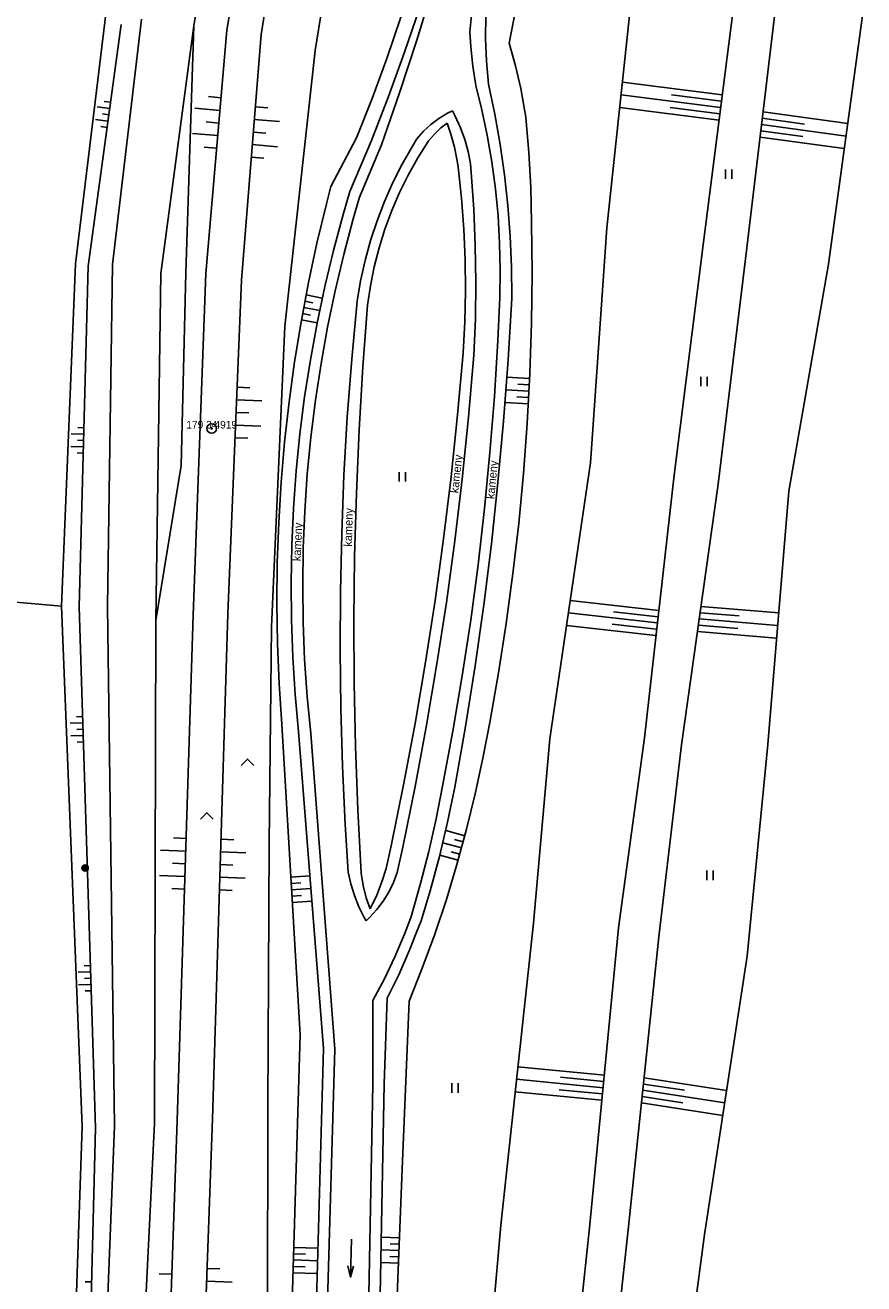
# Model space of a CAD drawing. Extents: x -539515 to -538098, y -1182060 to -1180157.
# Drawn here: x -539250.9 to -539184.7, y -1180954.3 to -1180855 of the extents above; entities that cross this region are included whole.
import ezdxf

# ---------------------------------------------------------------- set-up
doc = ezdxf.new("R2010")
doc.units = 0
for name, color, linetype in [('Vrstva 11', 7, 'Continuous'), ('Vrstva 14', 7, 'Continuous'), ('Vrstva 15', 7, 'Continuous'), ('Vrstva 21', 7, 'Continuous'), ('Vrstva 22', 7, 'Continuous'), ('Vrstva 23', 7, 'Continuous'), ('Vrstva 25', 7, 'Continuous'), ('Vrstva 36', 7, 'Continuous'), ('Vrstva 40', 7, 'Continuous'), ('Vrstva 45', 7, 'Continuous')]:
    doc.layers.add(name, color=color, linetype=linetype)

msp = doc.modelspace()

# ---------------------------------------------------------------- linework, layer by layer
at = {"layer": 'Vrstva 11'}
for p, q in [((-539237.57, -1180855.04), (-539231.58, -1180817.5)), ((-539244, -1180873.87), (-539241.69, -1180854.5)), ((-539240.16, -1180874.56), (-539237.57, -1180855.04)), ((-539244.38, -1180900.86), (-539244, -1180873.87)), ((-539240.56, -1180901.95), (-539240.16, -1180874.56)), ((-539224.216, -1180881.931), (-539223.85, -1180877.08)), ((-539228.363, -1180881.384), (-539227.831, -1180878.489)), ((-539229.7, -1180893.079), (-539229.485, -1180890.143)), ((-539214.071, -1180895.901), (-539213.55, -1180891.07)), ((-539218.519, -1180900.381), (-539219.269, -1180905.24)), ((-539243.83, -1180941.86), (-539244.38, -1180900.86)), ((-539240.66, -1180941.62), (-539240.56, -1180901.95)), ((-539224.906, -1180906.913), (-539224.928, -1180901.913)), ((-539224.804, -1180911.911), (-539224.906, -1180906.913)), ((-539227.33, -1180935.73), (-539229.31, -1180910.72)), ((-539218.912, -1180923.295), (-539219.62, -1180925.66)), ((-539222.53, -1180938.52), (-539222.3, -1180931.77)), ((-539228.33, -1180971.46), (-539227.33, -1180935.73)), ((-539222.98, -1180962), (-539222.53, -1180938.52)), ((-539245.02, -1180971.37), (-539243.83, -1180941.86)), ((-539242.17, -1180971.49), (-539240.66, -1180941.62))]:
    msp.add_line(p, q, dxfattribs=at)
for points in [[(-539220.919, -1180857.114), (-539219.727, -1180853.59), (-539218.61, -1180850.041)], [(-539214.31, -1180859.62), (-539214.458, -1180857.828), (-539214.527, -1180856.032), (-539214.516, -1180854.234), (-539214.424, -1180852.439), (-539214.253, -1180850.649)], [(-539223.53, -1180864.08), (-539222.187, -1180860.611), (-539220.919, -1180857.114)], [(-539213.038, -1180866.797), (-539213.382, -1180864.397), (-539213.805, -1180862.01), (-539214.31, -1180859.62)], [(-539219.04, -1180864.1), (-539218.575, -1180863.565), (-539218.053, -1180863.085), (-539217.56, -1180862.72)], [(-539216.77, -1180865.68), (-539216.979, -1180864.614), (-539217.266, -1180863.566), (-539217.56, -1180862.72)], [(-539225.766, -1180869.904), (-539225.24, -1180868.11), (-539223.53, -1180864.08)], [(-539221.328, -1180868.19), (-539220.645, -1180866.803), (-539219.891, -1180865.453), (-539219.069, -1180864.143), (-539219.04, -1180864.1)], [(-539216.253, -1180871.061), (-539216.439, -1180868.621), (-539216.704, -1180866.189), (-539216.77, -1180865.68)], [(-539212.46, -1180876.47), (-539212.485, -1180874.046), (-539212.59, -1180871.624), (-539212.774, -1180869.207), (-539213.038, -1180866.797)], [(-539223.85, -1180877.08), (-539223.623, -1180875.551), (-539223.318, -1180874.035), (-539222.935, -1180872.537), (-539222.474, -1180871.061), (-539221.938, -1180869.61), (-539221.328, -1180868.19)], [(-539227.831, -1180878.489), (-539227.221, -1180875.609), (-539226.532, -1180872.746), (-539225.766, -1180869.904)], [(-539216.31, -1180880.84), (-539216.176, -1180878.397), (-539216.122, -1180875.951), (-539216.148, -1180873.505), (-539216.253, -1180871.061)], [(-539212.746, -1180881.385), (-539212.463, -1180876.534), (-539212.46, -1180876.47)], [(-539229.485, -1180890.143), (-539229.191, -1180887.214), (-539228.817, -1180884.293), (-539228.363, -1180881.384)], [(-539216.31, -1180880.84), (-539216.743, -1180885.738), (-539217.255, -1180890.628)], [(-539213.55, -1180891.07), (-539213.108, -1180886.231), (-539212.746, -1180881.385)], [(-539224.732, -1180891.917), (-539224.514, -1180886.922), (-539224.216, -1180881.931)], [(-539217.255, -1180890.628), (-539217.848, -1180895.51), (-539218.519, -1180900.381)], [(-539224.928, -1180901.913), (-539224.87, -1180896.914), (-539224.732, -1180891.917)], [(-539229.865, -1180901.907), (-539229.89, -1180898.964), (-539229.835, -1180896.02), (-539229.7, -1180893.079)], [(-539215.352, -1180905.534), (-539214.672, -1180900.723), (-539214.071, -1180895.901)], [(-539229.31, -1180910.72), (-539229.575, -1180907.788), (-539229.76, -1180904.85), (-539229.865, -1180901.907)], [(-539219.269, -1180905.24), (-539220.099, -1180910.087), (-539221.007, -1180914.92)], [(-539216.95, -1180915.12), (-539216.112, -1180910.334), (-539215.352, -1180905.534)], [(-539224.36, -1180921.9), (-539224.622, -1180916.907), (-539224.804, -1180911.911)], [(-539221.007, -1180914.92), (-539221.994, -1180919.737), (-539222.38, -1180921.52)], [(-539216.95, -1180915.12), (-539217.526, -1180917.863), (-539218.18, -1180920.589), (-539218.912, -1180923.295)], [(-539224.36, -1180921.9), (-539224.192, -1180922.882), (-539223.946, -1180923.847), (-539223.65, -1180924.72)], [(-539222.38, -1180921.52), (-539222.716, -1180922.59), (-539223.127, -1180923.634), (-539223.611, -1180924.646), (-539223.65, -1180924.72)], [(-539222.3, -1180931.77), (-539221.391, -1180929.919), (-539220.554, -1180928.035), (-539219.79, -1180926.119), (-539219.62, -1180925.66)]]:
    msp.add_lwpolyline(points, dxfattribs=at)
at = {"layer": 'Vrstva 14'}
for p, q in [((-539234.96, -1180855.37), (-539228.58, -1180817.49)), ((-539221.73, -1180818.36), (-539227.98, -1180856.98)), ((-539207.37, -1180828.97), (-539212.67, -1180856.39)), ((-539229.94, -1180841.02), (-539232.26, -1180855.72)), ((-539202.82, -1180850.96), (-539204.95, -1180870.98)), ((-539194.73, -1180851.72), (-539197.32, -1180872.09)), ((-539191.48, -1180852.25), (-539193.9, -1180872.55)), ((-539244.5, -1180853.88), (-539246.9, -1180873.8)), ((-539184.66, -1180853.46), (-539187.45, -1180873.84)), ((-539245.9, -1180873.99), (-539243.31, -1180854.91)), ((-539238.19, -1180874.52), (-539237.57, -1180855.04)), ((-539236.62, -1180874.57), (-539234.96, -1180855.37)), ((-539232.26, -1180855.72), (-539233.81, -1180875.1)), ((-539227.98, -1180856.98), (-539230.38, -1180878.73)), ((-539226.74, -1180867.7), (-539224.71, -1180863.87)), ((-539204.95, -1180870.98), (-539206.25, -1180889.51)), ((-539197.32, -1180872.09), (-539199.65, -1180890.48)), ((-539193.9, -1180872.55), (-539196.17, -1180891.21)), ((-539246.9, -1180873.8), (-539248.02, -1180900.82)), ((-539246.61, -1180900.87), (-539245.9, -1180873.99)), ((-539238.56, -1180889.73), (-539238.19, -1180874.52)), ((-539237.61, -1180901.53), (-539236.62, -1180874.57)), ((-539187.45, -1180873.84), (-539190.58, -1180891.75)), ((-539233.81, -1180875.1), (-539234.87, -1180901.44)), ((-539229.102, -1180878.412), (-539228.513, -1180875.284)), ((-539230.38, -1180878.73), (-539231.44, -1180902.47)), ((-539227.52, -1180881.68), (-539227, -1180878.798)), ((-539211.255, -1180886.416), (-539211.546, -1180890.369)), ((-539230.671, -1180891.045), (-539230.398, -1180887.873)), ((-539206.25, -1180889.51), (-539209.45, -1180911.3)), ((-539240.56, -1180901.95), (-539238.56, -1180889.73)), ((-539228.806, -1180893.321), (-539228.604, -1180890.398)), ((-539199.65, -1180890.48), (-539201.99, -1180911.21)), ((-539196.17, -1180891.21), (-539199.05, -1180911.76)), ((-539190.58, -1180891.75), (-539192.25, -1180911.75)), ((-539215.12, -1180897.56), (-539214.608, -1180893.125)), ((-539225.892, -1180895.089), (-539225.995, -1180899.681)), ((-539212.366, -1180898.253), (-539212.896, -1180902.181)), ((-539217.627, -1180900.536), (-539218.37, -1180905.387)), ((-539248.02, -1180900.82), (-539246.38, -1180941.88)), ((-539245.32, -1180941.99), (-539246.61, -1180900.87)), ((-539238.89, -1180941.42), (-539237.61, -1180901.53)), ((-539234.87, -1180901.44), (-539236.1, -1180941.29)), ((-539231.44, -1180902.47), (-539231.61, -1180919.53)), ((-539225.962, -1180908.867), (-539225.825, -1180913.458)), ((-539229.17, -1180934.65), (-539230.63, -1180910.13)), ((-539214.193, -1180910.001), (-539214.74, -1180912.82)), ((-539226.43, -1180935.79), (-539228.34, -1180910.87)), ((-539209.45, -1180911.3), (-539210.75, -1180925.84)), ((-539201.99, -1180911.21), (-539204.03, -1180926.21)), ((-539199.05, -1180911.76), (-539200.85, -1180926.91)), ((-539192.25, -1180911.75), (-539193.87, -1180928.46)), ((-539231.61, -1180919.53), (-539231.71, -1180940.42)), ((-539210.75, -1180925.84), (-539213.32, -1180949.68)), ((-539204.03, -1180926.21), (-539206.31, -1180949.88)), ((-539200.85, -1180926.91), (-539203.27, -1180950.05)), ((-539193.87, -1180928.46), (-539197.24, -1180950.42)), ((-539219.524, -1180929.404), (-539220.55, -1180931.99)), ((-539223.42, -1180938.55), (-539223.42, -1180931.95)), ((-539220.55, -1180931.99), (-539221.11, -1180945.23)), ((-539230.29, -1180971.28), (-539229.17, -1180934.65)), ((-539227.47, -1180971.8), (-539226.43, -1180935.79)), ((-539223.89, -1180961.97), (-539223.42, -1180938.55)), ((-539236.1, -1180941.29), (-539237.17, -1180971.93)), ((-539231.71, -1180940.42), (-539231.8, -1180975.82)), ((-539246.38, -1180941.88), (-539247.38, -1180971.68)), ((-539246.08, -1180971.11), (-539245.32, -1180941.99)), ((-539239.93, -1180971.43), (-539238.89, -1180941.42)), ((-539221.11, -1180945.23), (-539222.06, -1180968.94)), ((-539213.32, -1180949.68), (-539214.22, -1180959.83)), ((-539206.31, -1180949.88), (-539208.17, -1180967.34)), ((-539203.27, -1180950.05), (-539205.16, -1180967.65)), ((-539197.24, -1180950.42), (-539199.65, -1180968.23))]:
    msp.add_line(p, q, dxfattribs=at)
for points in [[(-539219.966, -1180856.165), (-539218.694, -1180852.001), (-539217.498, -1180847.814)], [(-539214.951, -1180849.801), (-539215.347, -1180852.12), (-539215.663, -1180854.451), (-539215.78, -1180855.51)], [(-539222.333, -1180857.604), (-539221.257, -1180854.43), (-539220.258, -1180851.231)], [(-539215.29, -1180859.74), (-539215.537, -1180858.214), (-539215.706, -1180856.677), (-539215.78, -1180855.51)], [(-539222.74, -1180864.42), (-539221.315, -1180860.305), (-539219.966, -1180856.165)], [(-539212.67, -1180856.39), (-539212.175, -1180858.173), (-539211.757, -1180859.975), (-539211.417, -1180861.794), (-539211.4, -1180861.9)], [(-539224.71, -1180863.87), (-539223.484, -1180860.751), (-539222.333, -1180857.604)], [(-539213.752, -1180867.891), (-539214.036, -1180865.764), (-539214.4, -1180863.649), (-539214.842, -1180861.55), (-539215.29, -1180859.74)], [(-539219.95, -1180863.94), (-539219.428, -1180863.348), (-539218.849, -1180862.812), (-539218.219, -1180862.337), (-539217.544, -1180861.928), (-539217.15, -1180861.73)], [(-539215.73, -1180865.92), (-539215.912, -1180864.948), (-539216.172, -1180863.994), (-539216.508, -1180863.065), (-539216.919, -1180862.165), (-539217.15, -1180861.73)], [(-539210.89, -1180870.57), (-539210.968, -1180867.798), (-539211.125, -1180865.029), (-539211.362, -1180862.267), (-539211.4, -1180861.9)], [(-539224.973, -1180870.25), (-539224.48, -1180868.55), (-539222.74, -1180864.42)], [(-539221.842, -1180867.402), (-539221.108, -1180865.941), (-539220.303, -1180864.517), (-539219.95, -1180863.94)], [(-539215.342, -1180872.375), (-539215.465, -1180869.491), (-539215.669, -1180866.612), (-539215.73, -1180865.92)], [(-539228.513, -1180875.284), (-539227.845, -1180872.171), (-539227.098, -1180869.076), (-539226.74, -1180867.7)], [(-539224.68, -1180876.76), (-539224.4, -1180875.149), (-539224.041, -1180873.553), (-539223.605, -1180871.977), (-539223.092, -1180870.424), (-539222.504, -1180868.898), (-539221.842, -1180867.402)], [(-539213.41, -1180876.46), (-539213.376, -1180874.314), (-539213.421, -1180872.169), (-539213.547, -1180870.027), (-539213.752, -1180867.891)], [(-539227, -1180878.798), (-539226.402, -1180875.93), (-539225.726, -1180873.08), (-539224.973, -1180870.25)], [(-539210.89, -1180870.57), (-539210.861, -1180874.533), (-539210.912, -1180878.497)], [(-539215.45, -1180881.03), (-539215.334, -1180878.146), (-539215.298, -1180875.26), (-539215.342, -1180872.375)], [(-539213.831, -1180884.29), (-539213.562, -1180879.863), (-539213.41, -1180876.46)], [(-539224.68, -1180876.76), (-539225.103, -1180881.334), (-539225.446, -1180885.914)], [(-539230.398, -1180887.873), (-539230.045, -1180884.709), (-539229.613, -1180881.555), (-539229.102, -1180878.412)], [(-539210.912, -1180878.497), (-539211.044, -1180882.458), (-539211.255, -1180886.416)], [(-539228.604, -1180890.398), (-539228.322, -1180887.483), (-539227.961, -1180884.576), (-539227.52, -1180881.68)], [(-539215.45, -1180881.03), (-539215.875, -1180885.919), (-539216.38, -1180890.801)], [(-539214.608, -1180893.125), (-539214.18, -1180888.711), (-539213.831, -1180884.29)], [(-539225.446, -1180885.914), (-539225.709, -1180890.499), (-539225.892, -1180895.089)], [(-539211.546, -1180890.369), (-539211.916, -1180894.315), (-539212.366, -1180898.253)], [(-539231.01, -1180900.588), (-539230.977, -1180897.405), (-539230.864, -1180894.223), (-539230.671, -1180891.045)], [(-539216.38, -1180890.801), (-539216.964, -1180895.673), (-539217.627, -1180900.536)], [(-539228.933, -1180902.105), (-539228.97, -1180899.176), (-539228.928, -1180896.247), (-539228.806, -1180893.321)], [(-539216.37, -1180906.311), (-539215.704, -1180901.926), (-539215.12, -1180897.56)], [(-539225.995, -1180899.681), (-539226.018, -1180904.274), (-539225.962, -1180908.867)], [(-539230.63, -1180910.13), (-539230.837, -1180906.953), (-539230.963, -1180903.772), (-539231.01, -1180900.588)], [(-539228.34, -1180910.87), (-539228.617, -1180907.954), (-539228.815, -1180905.032), (-539228.933, -1180902.105)], [(-539212.896, -1180902.181), (-539213.505, -1180906.097), (-539214.193, -1180910.001)], [(-539218.37, -1180905.387), (-539219.191, -1180910.225), (-539220.092, -1180915.049)], [(-539217.94, -1180915.04), (-539217.116, -1180910.682), (-539216.37, -1180906.311)], [(-539225.825, -1180913.458), (-539225.608, -1180918.046), (-539225.37, -1180921.82)], [(-539214.74, -1180912.82), (-539215.344, -1180915.636), (-539216.027, -1180918.434), (-539216.786, -1180921.212)], [(-539220.092, -1180915.049), (-539221.07, -1180919.858), (-539221.5, -1180921.85)], [(-539217.94, -1180915.04), (-539218.436, -1180917.618), (-539219.01, -1180920.18), (-539219.662, -1180922.724)], [(-539216.786, -1180921.212), (-539217.623, -1180923.967), (-539218.536, -1180926.699), (-539219.524, -1180929.404)], [(-539225.37, -1180921.82), (-539225.168, -1180922.751), (-539224.888, -1180923.661), (-539224.533, -1180924.545), (-539224.105, -1180925.396), (-539223.96, -1180925.65)], [(-539221.5, -1180921.85), (-539221.799, -1180922.636), (-539222.172, -1180923.391), (-539222.614, -1180924.107), (-539223.123, -1180924.777), (-539223.692, -1180925.396), (-539223.96, -1180925.65)], [(-539219.662, -1180922.724), (-539220.391, -1180925.246), (-539220.46, -1180925.47)], [(-539223.42, -1180931.95), (-539222.52, -1180930.239), (-539221.692, -1180928.492), (-539220.937, -1180926.713), (-539220.46, -1180925.47)]]:
    msp.add_lwpolyline(points, dxfattribs=at)
at = {"layer": 'Vrstva 15'}
for p, q in [((-539195.844, -1180860.478), (-539203.726, -1180859.475)), ((-539235.421, -1180860.703), (-539236.417, -1180860.617)), ((-539195.97, -1180861.47), (-539203.832, -1180860.47)), ((-539195.907, -1180860.974), (-539199.843, -1180860.473)), ((-539244.212, -1180861.554), (-539245.203, -1180861.419)), ((-539244.144, -1180861.058), (-539244.64, -1180860.991)), ((-539235.507, -1180861.7), (-539237.499, -1180861.527)), ((-539232.716, -1180861.414), (-539231.719, -1180861.494)), ((-539196.096, -1180862.462), (-539203.938, -1180861.464)), ((-539196.033, -1180861.966), (-539199.959, -1180861.466)), ((-539185.93, -1180862.737), (-539192.621, -1180861.821)), ((-539244.346, -1180862.544), (-539245.337, -1180862.41)), ((-539244.279, -1180862.049), (-539244.774, -1180861.982)), ((-539235.593, -1180862.696), (-539236.589, -1180862.61)), ((-539232.795, -1180862.411), (-539230.802, -1180862.571)), ((-539186.066, -1180863.728), (-539192.739, -1180862.814)), ((-539189.339, -1180862.775), (-539192.68, -1180862.318)), ((-539244.414, -1180863.04), (-539244.909, -1180862.973)), ((-539235.679, -1180863.692), (-539237.672, -1180863.52)), ((-539232.875, -1180863.408), (-539231.878, -1180863.488)), ((-539186.201, -1180864.718), (-539192.858, -1180863.807)), ((-539189.466, -1180863.767), (-539192.799, -1180863.311)), ((-539235.765, -1180864.689), (-539236.762, -1180864.602)), ((-539232.955, -1180864.405), (-539230.961, -1180864.564)), ((-539233.034, -1180865.402), (-539232.038, -1180865.481)), ((-539228.698, -1180876.265), (-539227.42, -1180876.506)), ((-539228.883, -1180877.248), (-539227.628, -1180877.485)), ((-539228.79, -1180876.757), (-539228.158, -1180876.876)), ((-539229.068, -1180878.231), (-539227.827, -1180878.465)), ((-539228.976, -1180877.739), (-539228.352, -1180877.857)), ((-539234.15, -1180883.543), (-539233.15, -1180883.583)), ((-539211.065, -1180882.858), (-539212.84, -1180882.763)), ((-539211.092, -1180883.357), (-539211.984, -1180883.31)), ((-539234.19, -1180884.542), (-539232.191, -1180884.622)), ((-539211.118, -1180883.857), (-539212.913, -1180883.761)), ((-539211.145, -1180884.356), (-539212.048, -1180884.307)), ((-539234.23, -1180885.541), (-539233.231, -1180885.581)), ((-539211.171, -1180884.855), (-539212.989, -1180884.758)), ((-539234.27, -1180886.54), (-539232.272, -1180886.621)), ((-539246.25, -1180887.247), (-539247.249, -1180887.221)), ((-539246.237, -1180886.747), (-539246.736, -1180886.734)), ((-539234.31, -1180887.539), (-539233.311, -1180887.58)), ((-539246.276, -1180888.247), (-539247.276, -1180888.22)), ((-539246.263, -1180887.747), (-539246.763, -1180887.734)), ((-539246.289, -1180888.747), (-539246.789, -1180888.733)), ((-539200.855, -1180901.159), (-539207.845, -1180900.371)), ((-539200.968, -1180902.153), (-539207.99, -1180901.361)), ((-539200.912, -1180901.656), (-539204.415, -1180901.261)), ((-539194.507, -1180901.597), (-539197.59, -1180901.34)), ((-539191.382, -1180901.356), (-539197.52, -1180900.843)), ((-539201.08, -1180903.147), (-539208.136, -1180902.35)), ((-539201.024, -1180902.65), (-539204.543, -1180902.252)), ((-539194.618, -1180902.591), (-539197.729, -1180902.331)), ((-539191.465, -1180902.353), (-539197.659, -1180901.835)), ((-539191.549, -1180903.349), (-539197.798, -1180902.828)), ((-539246.323, -1180910.032), (-539247.322, -1180910.064)), ((-539246.338, -1180909.532), (-539246.838, -1180909.548)), ((-539246.291, -1180911.032), (-539247.291, -1180911.063)), ((-539246.307, -1180910.532), (-539246.807, -1180910.548)), ((-539246.276, -1180911.532), (-539246.775, -1180911.547)), ((-539238.176, -1180919.15), (-539239.175, -1180919.118)), ((-539235.419, -1180919.225), (-539234.42, -1180919.256)), ((-539216.166, -1180918.943), (-539217.678, -1180918.53)), ((-539216.298, -1180919.425), (-539216.988, -1180919.236)), ((-539238.208, -1180920.15), (-539240.207, -1180920.085)), ((-539235.45, -1180920.224), (-539233.451, -1180920.286)), ((-539216.43, -1180919.907), (-539217.91, -1180919.503)), ((-539216.562, -1180920.39), (-539217.234, -1180920.206)), ((-539238.24, -1180921.149), (-539239.239, -1180921.117)), ((-539235.481, -1180921.224), (-539234.481, -1180921.255)), ((-539216.693, -1180920.872), (-539218.151, -1180920.473)), ((-539238.272, -1180922.148), (-539240.271, -1180922.084)), ((-539235.512, -1180922.224), (-539233.513, -1180922.285)), ((-539229.911, -1180922.202), (-539228.408, -1180922.113)), ((-539238.304, -1180923.148), (-539239.304, -1180923.116)), ((-539235.543, -1180923.223), (-539234.543, -1180923.254)), ((-539229.881, -1180922.701), (-539229.125, -1180922.656)), ((-539229.852, -1180923.2), (-539228.329, -1180923.109)), ((-539229.822, -1180923.699), (-539229.056, -1180923.654)), ((-539229.792, -1180924.199), (-539228.25, -1180924.107)), ((-539245.721, -1180929.181), (-539246.221, -1180929.197)), ((-539245.706, -1180929.681), (-539246.705, -1180929.713)), ((-539245.69, -1180930.181), (-539246.19, -1180930.197)), ((-539245.674, -1180930.681), (-539246.674, -1180930.712)), ((-539245.659, -1180931.181), (-539246.158, -1180931.196)), ((-539205.149, -1180937.829), (-539211.972, -1180937.172)), ((-539205.245, -1180938.825), (-539212.079, -1180938.166)), ((-539205.197, -1180938.327), (-539208.611, -1180937.998)), ((-539195.494, -1180939.04), (-539202.014, -1180938.039)), ((-539205.341, -1180939.82), (-539212.186, -1180939.161)), ((-539205.293, -1180939.322), (-539208.713, -1180938.993)), ((-539195.645, -1180940.028), (-539202.118, -1180939.035)), ((-539198.818, -1180939.035), (-539202.067, -1180938.536)), ((-539195.797, -1180941.016), (-539202.222, -1180940.03)), ((-539198.946, -1180940.027), (-539202.171, -1180939.532)), ((-539221.329, -1180950.685), (-539222.762, -1180950.627)), ((-539221.349, -1180951.184), (-539222.06, -1180951.156)), ((-539229.698, -1180951.926), (-539228.742, -1180951.955)), ((-539229.683, -1180951.426), (-539227.771, -1180951.484)), ((-539221.369, -1180951.684), (-539222.781, -1180951.627)), ((-539221.389, -1180952.183), (-539222.09, -1180952.155)), ((-539236.512, -1180953.097), (-539235.513, -1180953.132)), ((-539229.729, -1180952.925), (-539228.771, -1180952.954)), ((-539229.714, -1180952.425), (-539227.799, -1180952.484)), ((-539221.409, -1180952.683), (-539222.8, -1180952.627)), ((-539245.638, -1180954.157), (-539246.138, -1180954.144)), ((-539239.31, -1180953.544), (-539240.309, -1180953.51)), ((-539236.547, -1180954.097), (-539234.548, -1180954.166)), ((-539229.744, -1180953.425), (-539227.827, -1180953.484))]:
    msp.add_line(p, q, dxfattribs=at)
at = {"layer": 'Vrstva 21'}
for radius in [0.375, 0.05]:
    msp.add_circle((-539236.16, -1180886.805), radius, dxfattribs=at)
at = {"layer": 'Vrstva 23'}
msp.add_line((-539263.81, -1180899.44), (-539248.02, -1180900.82), dxfattribs=at)
at = {"layer": 'Vrstva 25'}
for radius in [0.25, 0.2, 0.15, 0.1, 0.05]:
    msp.add_circle((-539246.15, -1180921.49), radius, dxfattribs=at)
at = {"layer": 'Vrstva 36'}
for p, q in [((-539195.593, -1180867.113), (-539195.593, -1180866.363)), ((-539195.093, -1180867.113), (-539195.093, -1180866.363)), ((-539197.531, -1180883.474), (-539197.531, -1180882.724)), ((-539197.031, -1180883.474), (-539197.031, -1180882.724)), ((-539221.357, -1180890.996), (-539221.357, -1180890.246)), ((-539220.857, -1180890.996), (-539220.857, -1180890.246)), ((-539197.057, -1180922.437), (-539197.057, -1180921.687)), ((-539196.557, -1180922.437), (-539196.557, -1180921.687)), ((-539217.194, -1180939.226), (-539217.194, -1180938.476)), ((-539216.694, -1180939.226), (-539216.694, -1180938.476))]:
    msp.add_line(p, q, dxfattribs=at)
for points in [[(-539233.83, -1180913.4), (-539233.33, -1180912.9), (-539232.83, -1180913.4)], [(-539237.052, -1180917.631), (-539236.552, -1180917.131), (-539236.052, -1180917.631)]]:
    msp.add_lwpolyline(points, dxfattribs=at)
at = {"layer": 'Vrstva 45'}
msp.add_line((-539225.115, -1180950.779), (-539225.202, -1180953.778), dxfattribs=at)
msp.add_lwpolyline([(-539224.947, -1180952.909), (-539225.202, -1180953.778), (-539225.407, -1180952.896)], dxfattribs=at)

# ---------------------------------------------------------------- texts
at = {"layer": 'Vrstva 22'}
msp.add_text('179 34 ', height=0.6, dxfattribs=at).set_placement((-539238.16, -1180886.805))
at = {"layer": 'Vrstva 23'}
msp.add_text(' 4919', height=0.6, dxfattribs=at).set_placement((-539236.16, -1180886.805))
at = {"layer": 'Vrstva 40'}
for rotation, p in [(83.72087, (-539216.683, -1180891.937)), (84.60041, (-539213.84, -1180892.395)), (88.23203, (-539225.09, -1180896.136)), (87.47735, (-539229.133, -1180897.288))]:
    msp.add_text('kameny', height=0.65, rotation=rotation, dxfattribs=at).set_placement(p)

doc.saveas('drawing.dxf')
